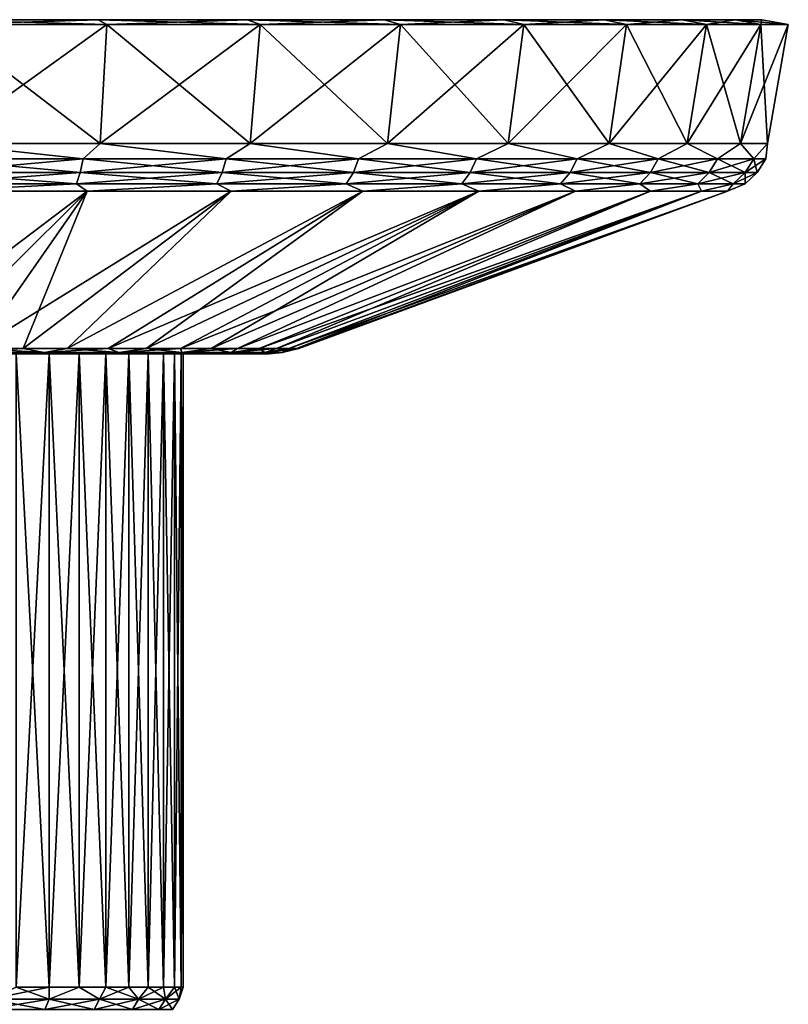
# Model space of a CAD drawing. Header units: metres. Extents: x -109 to 109, y -432 to 89.
# Tile 323 of 656: x -69 to -44, y 51 to 83. Entities that reach past the tile are written whole.
import ezdxf

# ---------------------------------------------------------------- set-up
doc = ezdxf.new("R2010")
doc.units = ezdxf.units.M
doc.layers.add('solid_506360_24502164', color=7, linetype='CONTINUOUS')

msp = doc.modelspace()

# ---------------------------------------------------------------- linework, layer by layer
at = {"layer": 'solid_506360_24502164'}
for points in [[(-71.290672, 82.599998, 20.782351), (-71.290672, 82.599998, 83.217651), (-66.223618, 82.599998, 81.934502)], [(-65.947327, 82.449997, 82.739082), (-66.223618, 82.599998, 81.934502), (-71.290672, 82.599998, 83.217651)], [(-71.150597, 82.449997, 84.056732), (-65.947327, 82.449997, 82.739082), (-71.290672, 82.599998, 83.217651)], [(-71.290672, 82.599998, 20.782351), (-66.223618, 82.599998, 81.934502), (-66.223618, 82.599998, 22.065498)], [(-71.150597, 82.449997, 19.943272), (-71.290672, 82.599998, 20.782351), (-66.223618, 82.599998, 22.065498)], [(-71.261337, 78.637161, 20.606394), (-71.150597, 82.449997, 19.943272), (-65.947327, 82.449997, 21.26092)], [(-66.165573, 78.637161, 21.896816), (-71.261337, 78.637161, 20.606394), (-65.947327, 82.449997, 21.26092)], [(-71.261337, 78.637161, 83.393608), (-66.165573, 78.637161, 82.10318), (-71.150597, 82.449997, 84.056732)], [(-65.947327, 82.449997, 21.26092), (-71.150597, 82.449997, 19.943272), (-66.223618, 82.599998, 22.065498)], [(-66.165573, 78.637161, 82.10318), (-65.947327, 82.449997, 82.739082), (-71.150597, 82.449997, 84.056732)], [(-66.223618, 82.599998, 22.065498), (-66.223618, 82.599998, 81.934502), (-61.436661, 82.599998, 79.834763)], [(-61.031715, 82.449997, 80.582901), (-61.436661, 82.599998, 79.834763), (-66.223618, 82.599998, 81.934502)], [(-65.947327, 82.449997, 82.739082), (-61.031715, 82.449997, 80.582901), (-66.223618, 82.599998, 81.934502)], [(-66.223618, 82.599998, 22.065498), (-61.436661, 82.599998, 79.834763), (-61.436661, 82.599998, 24.165236)], [(-65.947327, 82.449997, 21.26092), (-66.223618, 82.599998, 22.065498), (-61.436661, 82.599998, 24.165236)], [(-66.165573, 78.637161, 21.896816), (-65.947327, 82.449997, 21.26092), (-61.031715, 82.449997, 23.417099)], [(-61.351692, 78.637161, 24.008379), (-66.165573, 78.637161, 21.896816), (-61.031715, 82.449997, 23.417099)], [(-66.165573, 78.637161, 82.10318), (-61.351692, 78.637161, 79.991623), (-65.947327, 82.449997, 82.739082)], [(-61.031715, 82.449997, 23.417099), (-65.947327, 82.449997, 21.26092), (-61.436661, 82.599998, 24.165236)], [(-61.351692, 78.637161, 79.991623), (-61.031715, 82.449997, 80.582901), (-65.947327, 82.449997, 82.739082)], [(-61.436661, 82.599998, 24.165236), (-61.436661, 82.599998, 79.834763), (-57.0606, 82.599998, 76.975754)], [(-56.538071, 82.449997, 77.647057), (-57.0606, 82.599998, 76.975754), (-61.436661, 82.599998, 79.834763)], [(-61.031715, 82.449997, 80.582901), (-56.538071, 82.449997, 77.647057), (-61.436661, 82.599998, 79.834763)], [(-61.436661, 82.599998, 24.165236), (-57.0606, 82.599998, 76.975754), (-57.0606, 82.599998, 27.024244)], [(-61.031715, 82.449997, 23.417099), (-61.436661, 82.599998, 24.165236), (-57.0606, 82.599998, 27.024244)], [(-61.351692, 78.637161, 24.008379), (-61.031715, 82.449997, 23.417099), (-56.538071, 82.449997, 26.352947)], [(-56.951031, 78.637161, 26.883474), (-61.351692, 78.637161, 24.008379), (-56.538071, 82.449997, 26.352947)], [(-61.351692, 78.637161, 79.991623), (-56.951031, 78.637161, 77.116524), (-61.031715, 82.449997, 80.582901)], [(-56.538071, 82.449997, 26.352947), (-61.031715, 82.449997, 23.417099), (-57.0606, 82.599998, 27.024244)], [(-56.951031, 78.637161, 77.116524), (-56.538071, 82.449997, 77.647057), (-61.031715, 82.449997, 80.582901)], [(-57.0606, 82.599998, 27.024244), (-57.0606, 82.599998, 76.975754), (-53.214851, 82.599998, 73.435486)], [(-52.588978, 82.449997, 74.011658), (-53.214851, 82.599998, 73.435486), (-57.0606, 82.599998, 76.975754)], [(-56.538071, 82.449997, 77.647057), (-52.588978, 82.449997, 74.011658), (-57.0606, 82.599998, 76.975754)], [(-57.0606, 82.599998, 27.024244), (-53.214851, 82.599998, 73.435486), (-53.214851, 82.599998, 30.564514)], [(-56.538071, 82.449997, 26.352947), (-57.0606, 82.599998, 27.024244), (-53.214851, 82.599998, 30.564514)], [(-56.951031, 78.637161, 26.883474), (-56.538071, 82.449997, 26.352947), (-52.588978, 82.449997, 29.988342)], [(-53.083607, 78.637161, 30.443691), (-56.951031, 78.637161, 26.883474), (-52.588978, 82.449997, 29.988342)], [(-56.951031, 78.637161, 77.116524), (-53.083603, 78.637161, 73.556313), (-56.538071, 82.449997, 77.647057)], [(-52.588978, 82.449997, 29.988342), (-56.538071, 82.449997, 26.352947), (-53.214851, 82.599998, 30.564514)], [(-53.083603, 78.637161, 73.556313), (-52.588978, 82.449997, 74.011658), (-56.538071, 82.449997, 77.647057)], [(-53.214851, 82.599998, 30.564514), (-53.214851, 82.599998, 73.435486), (-50.004223, 82.599998, 69.310455)], [(-49.292072, 82.449997, 69.775787), (-50.004223, 82.599998, 69.310455), (-53.214851, 82.599998, 73.435486)], [(-52.588978, 82.449997, 74.011658), (-49.292072, 82.449997, 69.775787), (-53.214851, 82.599998, 73.435486)], [(-53.214851, 82.599998, 30.564514), (-50.004223, 82.599998, 69.310455), (-50.004223, 82.599998, 34.689541)], [(-52.588978, 82.449997, 29.988342), (-53.214851, 82.599998, 30.564514), (-50.004223, 82.599998, 34.689541)], [(-53.083607, 78.637161, 30.443691), (-52.588978, 82.449997, 29.988342), (-49.292072, 82.449997, 34.224213)], [(-49.854923, 78.637161, 34.5919), (-53.083607, 78.637161, 30.443691), (-49.292072, 82.449997, 34.224213)], [(-53.083603, 78.637161, 73.556313), (-49.854923, 78.637161, 69.408104), (-52.588978, 82.449997, 74.011658)], [(-49.292072, 82.449997, 34.224213), (-52.588978, 82.449997, 29.988342), (-50.004223, 82.599998, 34.689541)], [(-49.854923, 78.637161, 69.408104), (-49.292072, 82.449997, 69.775787), (-52.588978, 82.449997, 74.011658)], [(-50.004223, 82.599998, 34.689541), (-50.004223, 82.599998, 69.310455), (-47.516403, 82.599998, 64.713371)], [(-46.737392, 82.449997, 65.055153), (-47.516403, 82.599998, 64.713371), (-50.004223, 82.599998, 69.310455)], [(-49.292072, 82.449997, 69.775787), (-46.737392, 82.449997, 65.055153), (-50.004223, 82.599998, 69.310455)], [(-50.004223, 82.599998, 34.689541), (-47.516403, 82.599998, 64.713371), (-47.516403, 82.599998, 39.286633)], [(-49.292072, 82.449997, 34.224213), (-50.004223, 82.599998, 34.689541), (-47.516403, 82.599998, 39.286633)], [(-49.854923, 78.637161, 34.5919), (-49.292072, 82.449997, 34.224213), (-46.737392, 82.449997, 38.944843)], [(-47.353046, 78.637161, 39.214958), (-49.854923, 78.637161, 34.5919), (-46.737392, 82.449997, 38.944843)], [(-49.854923, 78.637161, 69.408104), (-47.353046, 78.637161, 64.785042), (-49.292072, 82.449997, 69.775787)], [(-46.737392, 82.449997, 38.944843), (-49.292072, 82.449997, 34.224213), (-47.516403, 82.599998, 39.286633)], [(-47.353046, 78.637161, 64.785042), (-46.737392, 82.449997, 65.055153), (-49.292072, 82.449997, 69.775787)], [(-47.516403, 82.599998, 39.286633), (-47.516403, 82.599998, 64.713371), (-45.819134, 82.599998, 59.769367)], [(-44.994488, 82.449997, 59.978268), (-45.819134, 82.599998, 59.769367), (-47.516403, 82.599998, 64.713371)], [(-46.737392, 82.449997, 65.055153), (-44.994488, 82.449997, 59.978268), (-47.516403, 82.599998, 64.713371)], [(-47.516403, 82.599998, 39.286633), (-45.819134, 82.599998, 59.769367), (-45.819134, 82.599998, 44.230633)], [(-46.737392, 82.449997, 38.944843), (-47.516403, 82.599998, 39.286633), (-45.819134, 82.599998, 44.230633)], [(-47.353046, 78.637161, 39.214958), (-46.737392, 82.449997, 38.944843), (-44.994488, 82.449997, 44.021732)], [(-45.646225, 78.637161, 44.186764), (-47.353046, 78.637161, 39.214958), (-44.994488, 82.449997, 44.021732)], [(-47.353046, 78.637161, 64.785042), (-45.646225, 78.637161, 59.813236), (-46.737392, 82.449997, 65.055153)], [(-44.994488, 82.449997, 44.021732), (-46.737392, 82.449997, 38.944843), (-45.819134, 82.599998, 44.230633)], [(-45.646225, 78.637161, 59.813236), (-44.994488, 82.449997, 59.978268), (-46.737392, 82.449997, 65.055153)], [(-45.819134, 82.599998, 44.230633), (-45.819134, 82.599998, 59.769367), (-44.958782, 82.599998, 54.613461)], [(-44.110996, 82.449997, 54.683746), (-44.958782, 82.599998, 54.613461), (-45.819134, 82.599998, 59.769367)], [(-44.994488, 82.449997, 59.978268), (-44.110996, 82.449997, 54.683746), (-45.819134, 82.599998, 59.769367)], [(-45.819134, 82.599998, 44.230633), (-44.958782, 82.599998, 54.613461), (-44.958782, 82.599998, 49.386539)], [(-44.994488, 82.449997, 44.021732), (-45.819134, 82.599998, 44.230633), (-44.958782, 82.599998, 49.386539)], [(-45.646225, 78.637161, 44.186764), (-44.994488, 82.449997, 44.021732), (-44.110996, 82.449997, 49.316254)], [(-44.781013, 78.637161, 49.371685), (-45.646225, 78.637161, 44.186764), (-44.110996, 82.449997, 49.316254)], [(-45.646225, 78.637161, 59.813236), (-44.781013, 78.637161, 54.628315), (-44.994488, 82.449997, 59.978268)], [(-44.110996, 82.449997, 49.316254), (-44.994488, 82.449997, 44.021732), (-44.958782, 82.599998, 49.386539)], [(-44.781013, 78.637161, 54.628315), (-44.110996, 82.449997, 54.683746), (-44.994488, 82.449997, 59.978268)], [(-44.110996, 82.449997, 49.316254), (-44.958782, 82.599998, 49.386539), (-44.958782, 82.599998, 54.613461)], [(-44.110996, 82.449997, 54.683746), (-44.110996, 82.449997, 49.316254), (-44.958782, 82.599998, 54.613461)], [(-44.781013, 78.637161, 49.371685), (-44.110996, 82.449997, 49.316254), (-44.110996, 82.449997, 54.683746)], [(-44.781013, 78.637161, 54.628315), (-44.781013, 78.637161, 49.371685), (-44.110996, 82.449997, 54.683746)], [(-71.54554, 78.140167, 20.718788), (-71.261337, 78.637161, 20.606394), (-66.713081, 78.140167, 21.87896)], [(-66.713081, 78.140167, 82.12104), (-71.261337, 78.637161, 83.393608), (-71.54554, 78.140167, 83.281212)], [(-66.713081, 78.140167, 21.87896), (-71.261337, 78.637161, 20.606394), (-66.165573, 78.637161, 21.896816)], [(-66.713081, 78.140167, 82.12104), (-66.165573, 78.637161, 82.10318), (-71.261337, 78.637161, 83.393608)], [(-66.713081, 78.140167, 21.87896), (-66.165573, 78.637161, 21.896816), (-62.121605, 78.140167, 23.780811)], [(-62.121605, 78.140167, 80.219185), (-66.165573, 78.637161, 82.10318), (-66.713081, 78.140167, 82.12104)], [(-62.121605, 78.140167, 23.780811), (-66.165573, 78.637161, 21.896816), (-61.351692, 78.637161, 24.008379)], [(-62.121605, 78.140167, 80.219185), (-61.351692, 78.637161, 79.991623), (-66.165573, 78.637161, 82.10318)], [(-62.121605, 78.140167, 23.780811), (-61.351692, 78.637161, 24.008379), (-57.884174, 78.140167, 26.377514)], [(-57.884174, 78.140167, 77.62249), (-61.351692, 78.637161, 79.991623), (-62.121605, 78.140167, 80.219185)], [(-57.884174, 78.140167, 26.377514), (-61.351692, 78.637161, 24.008379), (-56.951031, 78.637161, 26.883474)], [(-57.884174, 78.140167, 77.62249), (-56.951031, 78.637161, 77.116524), (-61.351692, 78.637161, 79.991623)], [(-57.884174, 78.140167, 26.377514), (-56.951031, 78.637161, 26.883474), (-54.105125, 78.140167, 29.605125)], [(-54.105125, 78.140167, 74.394875), (-56.951031, 78.637161, 77.116524), (-57.884174, 78.140167, 77.62249)], [(-54.105125, 78.140167, 29.605125), (-56.951031, 78.637161, 26.883474), (-53.083607, 78.637161, 30.443691)], [(-54.105125, 78.140167, 74.394875), (-53.083603, 78.637161, 73.556313), (-56.951031, 78.637161, 77.116524)], [(-54.105125, 78.140167, 29.605125), (-53.083607, 78.637161, 30.443691), (-50.877514, 78.140167, 33.384174)], [(-50.877514, 78.140167, 70.615829), (-53.083603, 78.637161, 73.556313), (-54.105125, 78.140167, 74.394875)], [(-50.877514, 78.140167, 33.384174), (-53.083607, 78.637161, 30.443691), (-49.854923, 78.637161, 34.5919)], [(-50.877514, 78.140167, 70.615829), (-49.854923, 78.637161, 69.408104), (-53.083603, 78.637161, 73.556313)], [(-50.877514, 78.140167, 33.384174), (-49.854923, 78.637161, 34.5919), (-48.280811, 78.140167, 37.621605)], [(-48.280811, 78.140167, 66.378395), (-49.854923, 78.637161, 69.408104), (-50.877514, 78.140167, 70.615829)], [(-48.280811, 78.140167, 37.621605), (-49.854923, 78.637161, 34.5919), (-47.353046, 78.637161, 39.214958)], [(-48.280811, 78.140167, 66.378395), (-47.353046, 78.637161, 64.785042), (-49.854923, 78.637161, 69.408104)], [(-48.280811, 78.140167, 37.621605), (-47.353046, 78.637161, 39.214958), (-46.37896, 78.140167, 42.213081)], [(-46.37896, 78.140167, 61.786919), (-47.353046, 78.637161, 64.785042), (-48.280811, 78.140167, 66.378395)], [(-46.37896, 78.140167, 42.213081), (-47.353046, 78.637161, 39.214958), (-45.646225, 78.637161, 44.186764)], [(-46.37896, 78.140167, 61.786919), (-45.646225, 78.637161, 59.813236), (-47.353046, 78.637161, 64.785042)], [(-46.37896, 78.140167, 42.213081), (-45.646225, 78.637161, 44.186764), (-45.218788, 78.140167, 47.045544)], [(-45.218788, 78.140167, 56.954456), (-45.646225, 78.637161, 59.813236), (-46.37896, 78.140167, 61.786919)], [(-45.218788, 78.140167, 47.045544), (-45.646225, 78.637161, 44.186764), (-44.781013, 78.637161, 49.371685)], [(-45.218788, 78.140167, 56.954456), (-44.781013, 78.637161, 54.628315), (-45.646225, 78.637161, 59.813236)], [(-45.218788, 78.140167, 47.045544), (-44.781013, 78.637161, 49.371685), (-44.828865, 78.140167, 52)], [(-44.828865, 78.140167, 52), (-44.781013, 78.637161, 54.628315), (-45.218788, 78.140167, 56.954456)], [(-44.828865, 78.140167, 52), (-44.781013, 78.637161, 49.371685), (-44.781013, 78.637161, 54.628315)], [(-71.54554, 78.140167, 83.281212), (-71.589447, 77.69928, 83.004036), (-66.799805, 77.69928, 81.854141)], [(-66.713081, 78.140167, 21.87896), (-66.799805, 77.69928, 22.145857), (-71.589447, 77.69928, 20.995966)], [(-71.54554, 78.140167, 20.718788), (-66.713081, 78.140167, 21.87896), (-71.589447, 77.69928, 20.995966)], [(-66.713081, 78.140167, 82.12104), (-71.54554, 78.140167, 83.281212), (-66.799805, 77.69928, 81.854141)], [(-66.713081, 78.140167, 82.12104), (-66.799805, 77.69928, 81.854141), (-62.249008, 77.69928, 79.969147)], [(-62.121605, 78.140167, 23.780811), (-62.249008, 77.69928, 24.030857), (-66.799805, 77.69928, 22.145857)], [(-66.713081, 78.140167, 21.87896), (-62.121605, 78.140167, 23.780811), (-66.799805, 77.69928, 22.145857)], [(-62.121605, 78.140167, 80.219185), (-66.713081, 78.140167, 82.12104), (-62.249008, 77.69928, 79.969147)], [(-62.121605, 78.140167, 80.219185), (-62.249008, 77.69928, 79.969147), (-58.049126, 77.69928, 77.395447)], [(-57.884174, 78.140167, 26.377514), (-58.049126, 77.69928, 26.604549), (-62.249008, 77.69928, 24.030857)], [(-62.121605, 78.140167, 23.780811), (-57.884174, 78.140167, 26.377514), (-62.249008, 77.69928, 24.030857)], [(-57.884174, 78.140167, 77.62249), (-62.121605, 78.140167, 80.219185), (-58.049126, 77.69928, 77.395447)], [(-57.884174, 78.140167, 77.62249), (-58.049126, 77.69928, 77.395447), (-54.303562, 77.69928, 74.196434)], [(-54.105125, 78.140167, 29.605125), (-54.303562, 77.69928, 29.803562), (-58.049126, 77.69928, 26.604549)], [(-57.884174, 78.140167, 26.377514), (-54.105125, 78.140167, 29.605125), (-58.049126, 77.69928, 26.604549)], [(-54.105125, 78.140167, 74.394875), (-57.884174, 78.140167, 77.62249), (-54.303562, 77.69928, 74.196434)], [(-54.105125, 78.140167, 74.394875), (-54.303562, 77.69928, 74.196434), (-51.104549, 77.69928, 70.450874)], [(-50.877514, 78.140167, 33.384174), (-51.104549, 77.69928, 33.549126), (-54.303562, 77.69928, 29.803562)], [(-54.105125, 78.140167, 29.605125), (-50.877514, 78.140167, 33.384174), (-54.303562, 77.69928, 29.803562)], [(-50.877514, 78.140167, 70.615829), (-54.105125, 78.140167, 74.394875), (-51.104549, 77.69928, 70.450874)], [(-50.877514, 78.140167, 70.615829), (-51.104549, 77.69928, 70.450874), (-48.530857, 77.69928, 66.250992)], [(-48.280811, 78.140167, 37.621605), (-48.530857, 77.69928, 37.749008), (-51.104549, 77.69928, 33.549126)], [(-50.877514, 78.140167, 33.384174), (-48.280811, 78.140167, 37.621605), (-51.104549, 77.69928, 33.549126)], [(-48.280811, 78.140167, 66.378395), (-50.877514, 78.140167, 70.615829), (-48.530857, 77.69928, 66.250992)], [(-48.280811, 78.140167, 66.378395), (-48.530857, 77.69928, 66.250992), (-46.645859, 77.69928, 61.700199)], [(-46.37896, 78.140167, 42.213081), (-46.645859, 77.69928, 42.299801), (-48.530857, 77.69928, 37.749008)], [(-48.280811, 78.140167, 37.621605), (-46.37896, 78.140167, 42.213081), (-48.530857, 77.69928, 37.749008)], [(-46.37896, 78.140167, 61.786919), (-48.280811, 78.140167, 66.378395), (-46.645859, 77.69928, 61.700199)], [(-46.37896, 78.140167, 61.786919), (-46.645859, 77.69928, 61.700199), (-45.495968, 77.69928, 56.910557)], [(-45.218788, 78.140167, 47.045544), (-45.495968, 77.69928, 47.089443), (-46.645859, 77.69928, 42.299801)], [(-46.37896, 78.140167, 42.213081), (-45.218788, 78.140167, 47.045544), (-46.645859, 77.69928, 42.299801)], [(-45.218788, 78.140167, 56.954456), (-46.37896, 78.140167, 61.786919), (-45.495968, 77.69928, 56.910557)], [(-45.218788, 78.140167, 56.954456), (-45.495968, 77.69928, 56.910557), (-45.109497, 77.69928, 52)], [(-44.828865, 78.140167, 52), (-45.109497, 77.69928, 52), (-45.495968, 77.69928, 47.089443)], [(-45.218788, 78.140167, 47.045544), (-44.828865, 78.140167, 52), (-45.495968, 77.69928, 47.089443)], [(-44.828865, 78.140167, 52), (-45.218788, 78.140167, 56.954456), (-45.109497, 77.69928, 52)], [(-71.589447, 77.69928, 83.004036), (-71.649712, 77.346153, 82.623505), (-66.918854, 77.346153, 81.487724)], [(-66.799805, 77.69928, 22.145857), (-66.918854, 77.346153, 22.512274), (-71.649712, 77.346153, 21.376495)], [(-71.589447, 77.69928, 20.995966), (-66.799805, 77.69928, 22.145857), (-71.649712, 77.346153, 21.376495)], [(-66.799805, 77.69928, 81.854141), (-71.589447, 77.69928, 83.004036), (-66.918854, 77.346153, 81.487724)], [(-66.799805, 77.69928, 81.854141), (-66.918854, 77.346153, 81.487724), (-62.42392, 77.346153, 79.625862)], [(-62.249008, 77.69928, 24.030857), (-62.42392, 77.346153, 24.374138), (-66.918854, 77.346153, 22.512274)], [(-66.799805, 77.69928, 22.145857), (-62.249008, 77.69928, 24.030857), (-66.918854, 77.346153, 22.512274)], [(-62.249008, 77.69928, 79.969147), (-66.799805, 77.69928, 81.854141), (-62.42392, 77.346153, 79.625862)], [(-62.249008, 77.69928, 79.969147), (-62.42392, 77.346153, 79.625862), (-58.275581, 77.346153, 77.083755)], [(-58.049126, 77.69928, 26.604549), (-58.275581, 77.346153, 26.916243), (-62.42392, 77.346153, 24.374138)], [(-62.249008, 77.69928, 24.030857), (-58.049126, 77.69928, 26.604549), (-62.42392, 77.346153, 24.374138)], [(-58.049126, 77.69928, 77.395447), (-62.249008, 77.69928, 79.969147), (-58.275581, 77.346153, 77.083755)], [(-58.049126, 77.69928, 77.395447), (-58.275581, 77.346153, 77.083755), (-54.575993, 77.346153, 73.924011)], [(-54.303562, 77.69928, 29.803562), (-54.575993, 77.346153, 30.075991), (-58.275581, 77.346153, 26.916243)], [(-58.049126, 77.69928, 26.604549), (-54.303562, 77.69928, 29.803562), (-58.275581, 77.346153, 26.916243)], [(-54.303562, 77.69928, 74.196434), (-58.049126, 77.69928, 77.395447), (-54.575993, 77.346153, 73.924011)], [(-54.303562, 77.69928, 74.196434), (-54.575993, 77.346153, 73.924011), (-51.416241, 77.346153, 70.224419)], [(-51.104549, 77.69928, 33.549126), (-51.416241, 77.346153, 33.775581), (-54.575993, 77.346153, 30.075991)], [(-54.303562, 77.69928, 29.803562), (-51.104549, 77.69928, 33.549126), (-54.575993, 77.346153, 30.075991)], [(-51.104549, 77.69928, 70.450874), (-54.303562, 77.69928, 74.196434), (-51.416241, 77.346153, 70.224419)], [(-51.104549, 77.69928, 70.450874), (-51.416241, 77.346153, 70.224419), (-48.874138, 77.346153, 66.07608)], [(-48.530857, 77.69928, 37.749008), (-48.874138, 77.346153, 37.92392), (-51.416241, 77.346153, 33.775581)], [(-51.104549, 77.69928, 33.549126), (-48.530857, 77.69928, 37.749008), (-51.416241, 77.346153, 33.775581)], [(-48.530857, 77.69928, 66.250992), (-51.104549, 77.69928, 70.450874), (-48.874138, 77.346153, 66.07608)], [(-48.530857, 77.69928, 66.250992), (-48.874138, 77.346153, 66.07608), (-47.012272, 77.346153, 61.581142)], [(-46.645859, 77.69928, 42.299801), (-47.012272, 77.346153, 42.418858), (-48.874138, 77.346153, 37.92392)], [(-48.530857, 77.69928, 37.749008), (-46.645859, 77.69928, 42.299801), (-48.874138, 77.346153, 37.92392)], [(-46.645859, 77.69928, 61.700199), (-48.530857, 77.69928, 66.250992), (-47.012272, 77.346153, 61.581142)], [(-46.645859, 77.69928, 61.700199), (-47.012272, 77.346153, 61.581142), (-45.876495, 77.346153, 56.850288)], [(-45.495968, 77.69928, 47.089443), (-45.876495, 77.346153, 47.149712), (-47.012272, 77.346153, 42.418858)], [(-46.645859, 77.69928, 42.299801), (-45.495968, 77.69928, 47.089443), (-47.012272, 77.346153, 42.418858)], [(-45.495968, 77.69928, 56.910557), (-46.645859, 77.69928, 61.700199), (-45.876495, 77.346153, 56.850288)], [(-45.495968, 77.69928, 56.910557), (-45.876495, 77.346153, 56.850288), (-45.49477, 77.346153, 52)], [(-45.109497, 77.69928, 52), (-45.49477, 77.346153, 52), (-45.876495, 77.346153, 47.149712)], [(-45.495968, 77.69928, 47.089443), (-45.109497, 77.69928, 52), (-45.876495, 77.346153, 47.149712)], [(-45.109497, 77.69928, 52), (-45.495968, 77.69928, 56.910557), (-45.49477, 77.346153, 52)], [(-66.918854, 77.346153, 81.487724), (-71.649712, 77.346153, 82.623505), (-71.473007, 77.105072, 82.125572)], [(-71.649712, 77.346153, 21.376495), (-66.918854, 77.346153, 22.512274), (-71.47303, 77.105072, 21.87442)], [(-66.918854, 77.346153, 22.512274), (-66.583046, 77.105072, 23.112719), (-71.47303, 77.105072, 21.87442)], [(-66.918854, 77.346153, 81.487724), (-71.473007, 77.105072, 82.125572), (-66.583031, 77.105072, 80.887276)], [(-62.42392, 77.346153, 79.625862), (-66.918854, 77.346153, 81.487724), (-66.583031, 77.105072, 80.887276)], [(-66.918854, 77.346153, 22.512274), (-62.42392, 77.346153, 24.374138), (-66.583046, 77.105072, 23.112719)], [(-62.42392, 77.346153, 24.374138), (-61.963608, 77.105072, 25.138983), (-66.583046, 77.105072, 23.112719)], [(-62.42392, 77.346153, 79.625862), (-66.583031, 77.105072, 80.887276), (-61.963593, 77.105072, 78.861008)], [(-58.275581, 77.346153, 77.083755), (-62.42392, 77.346153, 79.625862), (-61.963593, 77.105072, 78.861008)], [(-62.42392, 77.346153, 24.374138), (-58.275581, 77.346153, 26.916243), (-61.963608, 77.105072, 25.138983)], [(-58.275581, 77.346153, 26.916243), (-57.740685, 77.105072, 27.897945), (-61.963608, 77.105072, 25.138983)], [(-58.275581, 77.346153, 77.083755), (-61.963593, 77.105072, 78.861008), (-57.740669, 77.105072, 76.102043)], [(-54.575993, 77.346153, 73.924011), (-58.275581, 77.346153, 77.083755), (-57.740669, 77.105072, 76.102043)], [(-58.275581, 77.346153, 26.916243), (-54.575993, 77.346153, 30.075991), (-57.740685, 77.105072, 27.897945)], [(-54.575993, 77.346153, 30.075991), (-54.029461, 77.105072, 31.314358), (-57.740685, 77.105072, 27.897945)], [(-54.575993, 77.346153, 73.924011), (-57.740669, 77.105072, 76.102043), (-54.029449, 77.105072, 72.685631)], [(-51.416241, 77.346153, 70.224419), (-54.575993, 77.346153, 73.924011), (-54.029449, 77.105072, 72.685631)], [(-54.575993, 77.346153, 30.075991), (-51.416241, 77.346153, 33.775581), (-54.029461, 77.105072, 31.314358)], [(-51.416241, 77.346153, 33.775581), (-50.931183, 77.105072, 35.295013), (-54.029461, 77.105072, 31.314358)], [(-51.416241, 77.346153, 70.224419), (-54.029449, 77.105072, 72.685631), (-50.931171, 77.105072, 68.704971)], [(-48.874138, 77.346153, 66.07608), (-51.416241, 77.346153, 70.224419), (-50.931171, 77.105072, 68.704971)], [(-51.416241, 77.346153, 33.775581), (-48.874138, 77.346153, 37.92392), (-50.931183, 77.105072, 35.295013)], [(-48.874138, 77.346153, 37.92392), (-48.530354, 77.105072, 39.731346), (-50.931183, 77.105072, 35.295013)], [(-48.874138, 77.346153, 66.07608), (-50.931171, 77.105072, 68.704971), (-48.530346, 77.105072, 64.268639)], [(-47.012272, 77.346153, 61.581142), (-48.874138, 77.346153, 66.07608), (-48.530346, 77.105072, 64.268639)], [(-48.874138, 77.346153, 37.92392), (-47.012272, 77.346153, 42.418858), (-48.530354, 77.105072, 39.731346)], [(-47.012272, 77.346153, 42.418858), (-46.892467, 77.105072, 44.502338), (-48.530354, 77.105072, 39.731346)], [(-47.012272, 77.346153, 61.581142), (-48.530346, 77.105072, 64.268639), (-46.892464, 77.105072, 59.497646)], [(-45.876495, 77.346153, 56.850288), (-47.012272, 77.346153, 61.581142), (-46.892464, 77.105072, 59.497646)], [(-47.012272, 77.346153, 42.418858), (-45.876495, 77.346153, 47.149712), (-46.892467, 77.105072, 44.502338)], [(-45.876495, 77.346153, 47.149712), (-46.062199, 77.105072, 49.477837), (-46.892467, 77.105072, 44.502338)], [(-45.876495, 77.346153, 56.850288), (-46.892464, 77.105072, 59.497646), (-46.062199, 77.105072, 54.522148)], [(-45.49477, 77.346153, 52), (-46.062199, 77.105072, 54.522148), (-46.062199, 77.105072, 49.477837)], [(-45.49477, 77.346153, 52), (-45.876495, 77.346153, 56.850288), (-46.062199, 77.105072, 54.522148)], [(-45.876495, 77.346153, 47.149712), (-45.49477, 77.346153, 52), (-46.062199, 77.105072, 49.477837)], [(-66.583046, 77.105072, 23.112719), (-71.650726, 72.068863, 36.014072), (-73.240997, 72.068863, 35.61573)], [(-71.47303, 77.105072, 21.87442), (-66.583046, 77.105072, 23.112719), (-73.240997, 72.068863, 35.61573)], [(-66.583046, 77.105072, 23.112719), (-70.107162, 72.068863, 36.566368), (-71.650726, 72.068863, 36.014072)], [(-66.583031, 77.105072, 80.887276), (-71.650719, 72.068863, 67.985924), (-70.107155, 72.068863, 67.433632)], [(-66.583031, 77.105072, 80.887276), (-71.473007, 77.105072, 82.125572), (-71.650719, 72.068863, 67.985924)], [(-61.963608, 77.105072, 25.138983), (-68.625175, 72.068863, 37.2673), (-70.107162, 72.068863, 36.566368)], [(-66.583046, 77.105072, 23.112719), (-61.963608, 77.105072, 25.138983), (-70.107162, 72.068863, 36.566368)], [(-66.583031, 77.105072, 80.887276), (-70.107155, 72.068863, 67.433632), (-68.625168, 72.068863, 66.732697)], [(-61.963608, 77.105072, 25.138983), (-67.21904, 72.068863, 38.110107), (-68.625175, 72.068863, 37.2673)], [(-61.963593, 77.105072, 78.861008), (-68.625168, 72.068863, 66.732697), (-67.219032, 72.068863, 65.889885)], [(-61.963593, 77.105072, 78.861008), (-66.583031, 77.105072, 80.887276), (-68.625168, 72.068863, 66.732697)], [(-57.740685, 77.105072, 27.897945), (-65.90229, 72.068863, 39.086681), (-67.21904, 72.068863, 38.110107)], [(-61.963608, 77.105072, 25.138983), (-57.740685, 77.105072, 27.897945), (-67.21904, 72.068863, 38.110107)], [(-57.740669, 77.105072, 76.102043), (-67.219032, 72.068863, 65.889885), (-65.902275, 72.068863, 64.913315)], [(-57.740669, 77.105072, 76.102043), (-61.963593, 77.105072, 78.861008), (-67.219032, 72.068863, 65.889885)], [(-54.029461, 77.105072, 31.314358), (-64.687592, 72.068863, 40.187614), (-65.90229, 72.068863, 39.086681)], [(-57.740685, 77.105072, 27.897945), (-54.029461, 77.105072, 31.314358), (-65.90229, 72.068863, 39.086681)], [(-57.740669, 77.105072, 76.102043), (-65.902275, 72.068863, 64.913315), (-64.687592, 72.068863, 63.812378)], [(-54.029461, 77.105072, 31.314358), (-63.586662, 72.068863, 41.402309), (-64.687592, 72.068863, 40.187614)], [(-54.029449, 77.105072, 72.685631), (-64.687592, 72.068863, 63.812378), (-63.586655, 72.068863, 62.597683)], [(-54.029449, 77.105072, 72.685631), (-57.740669, 77.105072, 76.102043), (-64.687592, 72.068863, 63.812378)], [(-50.931183, 77.105072, 35.295013), (-62.610088, 72.068863, 42.719067), (-63.586662, 72.068863, 41.402309)], [(-54.029461, 77.105072, 31.314358), (-50.931183, 77.105072, 35.295013), (-63.586662, 72.068863, 41.402309)], [(-54.029449, 77.105072, 72.685631), (-63.586655, 72.068863, 62.597683), (-62.610085, 72.068863, 61.280926)], [(-50.931183, 77.105072, 35.295013), (-61.767281, 72.068863, 44.125206), (-62.610088, 72.068863, 42.719067)], [(-50.931171, 77.105072, 68.704971), (-62.610085, 72.068863, 61.280926), (-61.767277, 72.068863, 59.874786)], [(-50.931171, 77.105072, 68.704971), (-54.029449, 77.105072, 72.685631), (-62.610085, 72.068863, 61.280926)], [(-48.530354, 77.105072, 39.731346), (-61.06636, 72.068863, 45.607182), (-61.767281, 72.068863, 44.125206)], [(-50.931183, 77.105072, 35.295013), (-48.530354, 77.105072, 39.731346), (-61.767281, 72.068863, 44.125206)], [(-48.530346, 77.105072, 64.268639), (-61.767277, 72.068863, 59.874786), (-61.066357, 72.068863, 58.392807)], [(-48.530346, 77.105072, 64.268639), (-50.931171, 77.105072, 68.704971), (-61.767277, 72.068863, 59.874786)], [(-46.892467, 77.105072, 44.502338), (-60.514072, 72.068863, 47.150726), (-61.06636, 72.068863, 45.607182)], [(-48.530354, 77.105072, 39.731346), (-46.892467, 77.105072, 44.502338), (-61.06636, 72.068863, 45.607182)], [(-48.530346, 77.105072, 64.268639), (-61.066357, 72.068863, 58.392807), (-60.514069, 72.068863, 56.849266)], [(-46.892467, 77.105072, 44.502338), (-60.115738, 72.068863, 48.740967), (-60.514072, 72.068863, 47.150726)], [(-46.892464, 77.105072, 59.497646), (-60.514069, 72.068863, 56.849266), (-60.115738, 72.068863, 55.259022)], [(-46.892464, 77.105072, 59.497646), (-48.530346, 77.105072, 64.268639), (-60.514069, 72.068863, 56.849266)], [(-46.062199, 77.105072, 49.477837), (-59.875191, 72.068863, 50.362598), (-60.115738, 72.068863, 48.740967)], [(-46.892467, 77.105072, 44.502338), (-46.062199, 77.105072, 49.477837), (-60.115738, 72.068863, 48.740967)], [(-46.892464, 77.105072, 59.497646), (-60.115738, 72.068863, 55.259022), (-59.875191, 72.068863, 53.637394)], [(-46.062199, 77.105072, 49.477837), (-59.79475, 72.068863, 51.999996), (-59.875191, 72.068863, 50.362598)], [(-46.062199, 77.105072, 54.522148), (-59.875191, 72.068863, 53.637394), (-59.79475, 72.068863, 51.999996)], [(-46.062199, 77.105072, 54.522148), (-46.892464, 77.105072, 59.497646), (-59.875191, 72.068863, 53.637394)], [(-46.062199, 77.105072, 49.477837), (-46.062199, 77.105072, 54.522148), (-59.79475, 72.068863, 51.999996)], [(-70.635674, 71.942535, 36.862427), (-70.107162, 72.068863, 36.566368), (-68.625175, 72.068863, 37.2673)], [(-70.635674, 71.942535, 36.862427), (-68.625175, 72.068863, 37.2673), (-67.954002, 71.942535, 38.197739)], [(-67.954002, 71.942535, 65.802261), (-70.107155, 72.068863, 67.433632), (-70.635674, 71.942535, 67.137573)], [(-67.954002, 71.942535, 65.802261), (-70.635674, 71.942535, 67.137573), (-70.477654, 71.900002, 66.550537)], [(-70.635674, 71.942535, 36.862427), (-67.954002, 71.942535, 38.197739), (-70.477737, 71.900002, 37.449432)], [(-67.954002, 71.942535, 38.197739), (-67.754364, 71.900002, 38.904179), (-70.477737, 71.900002, 37.449432)], [(-67.954002, 71.942535, 65.802261), (-70.477654, 71.900002, 66.550537), (-67.75428, 71.900002, 65.095764)], [(-67.954002, 71.942535, 65.802261), (-68.625168, 72.068863, 66.732697), (-70.107155, 72.068863, 67.433632)], [(-67.954002, 71.942535, 38.197739), (-68.625175, 72.068863, 37.2673), (-67.21904, 72.068863, 38.110107)], [(-67.954002, 71.942535, 65.802261), (-67.219032, 72.068863, 65.889885), (-68.625168, 72.068863, 66.732697)], [(-67.954002, 71.942535, 38.197739), (-67.21904, 72.068863, 38.110107), (-65.90229, 72.068863, 39.086681)], [(-67.954002, 71.942535, 38.197739), (-65.90229, 72.068863, 39.086681), (-65.563354, 71.942535, 40.003071)], [(-65.563354, 71.942535, 63.996929), (-67.219032, 72.068863, 65.889885), (-67.954002, 71.942535, 65.802261)], [(-65.563354, 71.942535, 63.996929), (-67.954002, 71.942535, 65.802261), (-67.75428, 71.900002, 65.095764)], [(-67.954002, 71.942535, 38.197739), (-65.563354, 71.942535, 40.003071), (-67.754364, 71.900002, 38.904179)], [(-65.563354, 71.942535, 40.003071), (-65.367027, 71.900002, 40.862518), (-67.754364, 71.900002, 38.904179)], [(-65.563354, 71.942535, 63.996929), (-67.75428, 71.900002, 65.095764), (-65.366959, 71.900002, 63.137409)], [(-65.563354, 71.942535, 63.996929), (-65.902275, 72.068863, 64.913315), (-67.219032, 72.068863, 65.889885)], [(-65.563354, 71.942535, 40.003071), (-65.90229, 72.068863, 39.086681), (-64.687592, 72.068863, 40.187614)], [(-65.563354, 71.942535, 63.996929), (-64.687592, 72.068863, 63.812378), (-65.902275, 72.068863, 64.913315)], [(-65.563354, 71.942535, 40.003071), (-64.687592, 72.068863, 40.187614), (-63.586662, 72.068863, 41.402309)], [(-65.563354, 71.942535, 40.003071), (-63.586662, 72.068863, 41.402309), (-63.545143, 71.942535, 42.216946)], [(-63.545143, 71.942535, 61.783054), (-64.687592, 72.068863, 63.812378), (-65.563354, 71.942535, 63.996929)], [(-63.545143, 71.942535, 61.783054), (-65.563354, 71.942535, 63.996929), (-65.366959, 71.900002, 63.137409)], [(-65.563354, 71.942535, 40.003071), (-63.545143, 71.942535, 42.216946), (-65.367027, 71.900002, 40.862518)], [(-63.545143, 71.942535, 42.216946), (-63.407677, 71.900002, 43.249138), (-65.367027, 71.900002, 40.862518)], [(-63.545143, 71.942535, 61.783054), (-65.366959, 71.900002, 63.137409), (-63.407623, 71.900002, 60.750782)], [(-63.545143, 71.942535, 61.783054), (-63.586655, 72.068863, 62.597683), (-64.687592, 72.068863, 63.812378)], [(-63.545143, 71.942535, 42.216946), (-63.586662, 72.068863, 41.402309), (-62.610088, 72.068863, 42.719067)], [(-63.545143, 71.942535, 61.783054), (-62.610085, 72.068863, 61.280926), (-63.586655, 72.068863, 62.597683)], [(-63.545143, 71.942535, 42.216946), (-62.610088, 72.068863, 42.719067), (-61.767281, 72.068863, 44.125206)], [(-63.545143, 71.942535, 42.216946), (-61.767281, 72.068863, 44.125206), (-61.96809, 71.942535, 44.763969)], [(-61.96809, 71.942535, 59.236031), (-62.610085, 72.068863, 61.280926), (-63.545143, 71.942535, 61.783054)], [(-61.96809, 71.942535, 59.236031), (-63.545143, 71.942535, 61.783054), (-63.407623, 71.900002, 60.750782)], [(-63.545143, 71.942535, 42.216946), (-61.96809, 71.942535, 44.763969), (-63.407677, 71.900002, 43.249138)], [(-61.96809, 71.942535, 44.763969), (-61.951744, 71.900002, 45.972168), (-63.407677, 71.900002, 43.249138)], [(-61.96809, 71.942535, 59.236031), (-63.407623, 71.900002, 60.750782), (-61.951706, 71.900002, 58.02774)], [(-61.96809, 71.942535, 59.236031), (-61.767277, 72.068863, 59.874786), (-62.610085, 72.068863, 61.280926)], [(-61.96809, 71.942535, 44.763969), (-61.767281, 72.068863, 44.125206), (-61.06636, 72.068863, 45.607182)], [(-61.96809, 71.942535, 44.763969), (-61.06636, 72.068863, 45.607182), (-60.514072, 72.068863, 47.150726)], [(-61.96809, 71.942535, 44.763969), (-60.514072, 72.068863, 47.150726), (-60.885906, 71.942535, 47.557407)], [(-61.96809, 71.942535, 59.236031), (-61.066357, 72.068863, 58.392807), (-61.767277, 72.068863, 59.874786)], [(-60.885906, 71.942535, 56.442593), (-61.066357, 72.068863, 58.392807), (-61.96809, 71.942535, 59.236031)], [(-60.885906, 71.942535, 56.442593), (-61.96809, 71.942535, 59.236031), (-61.951706, 71.900002, 58.02774)], [(-61.96809, 71.942535, 44.763969), (-60.885906, 71.942535, 47.557407), (-61.951744, 71.900002, 45.972168)], [(-60.885906, 71.942535, 47.557407), (-61.055161, 71.900002, 48.926983), (-61.951744, 71.900002, 45.972168)], [(-60.885906, 71.942535, 56.442593), (-61.951706, 71.900002, 58.02774), (-61.055141, 71.900002, 55.072922)], [(-60.885906, 71.942535, 56.442593), (-60.514069, 72.068863, 56.849266), (-61.066357, 72.068863, 58.392807)], [(-60.335442, 71.942535, 50.502132), (-60.752415, 71.900002, 51.99995), (-61.055161, 71.900002, 48.926983)], [(-60.885906, 71.942535, 47.557407), (-60.335442, 71.942535, 50.502132), (-61.055161, 71.900002, 48.926983)], [(-60.335442, 71.942535, 53.497868), (-61.055141, 71.900002, 55.072922), (-60.752415, 71.900002, 51.99995)], [(-60.335442, 71.942535, 53.497868), (-60.885906, 71.942535, 56.442593), (-61.055141, 71.900002, 55.072922)], [(-60.885906, 71.942535, 47.557407), (-60.514072, 72.068863, 47.150726), (-60.115738, 72.068863, 48.740967)], [(-60.885906, 71.942535, 47.557407), (-60.115738, 72.068863, 48.740967), (-59.875191, 72.068863, 50.362598)], [(-60.885906, 71.942535, 47.557407), (-59.875191, 72.068863, 50.362598), (-60.335442, 71.942535, 50.502132)], [(-60.885906, 71.942535, 56.442593), (-60.115738, 72.068863, 55.259022), (-60.514069, 72.068863, 56.849266)], [(-60.335442, 71.942535, 53.497868), (-60.115738, 72.068863, 55.259022), (-60.885906, 71.942535, 56.442593)], [(-60.335442, 71.942535, 50.502132), (-60.335442, 71.942535, 53.497868), (-60.752415, 71.900002, 51.99995)], [(-60.335442, 71.942535, 50.502132), (-59.875191, 72.068863, 50.362598), (-59.79475, 72.068863, 51.999996)], [(-60.335442, 71.942535, 53.497868), (-59.79475, 72.068863, 51.999996), (-59.875191, 72.068863, 53.637394)], [(-60.335442, 71.942535, 50.502132), (-59.79475, 72.068863, 51.999996), (-60.335442, 71.942535, 53.497868)], [(-60.335442, 71.942535, 53.497868), (-59.875191, 72.068863, 53.637394), (-60.115738, 72.068863, 55.259022)], [(-70.477737, 71.900002, 37.449432), (-67.754364, 71.900002, 38.904179), (-69.999947, 71.900002, 40.741703)], [(-70.477654, 71.900002, 66.550537), (-68.858818, 71.900002, 62.517235), (-67.801285, 71.900002, 61.66087)], [(-67.75428, 71.900002, 65.095764), (-70.477654, 71.900002, 66.550537), (-67.801285, 71.900002, 61.66087)], [(-67.754364, 71.900002, 38.904179), (-68.858818, 71.900002, 41.482765), (-69.999947, 71.900002, 40.741703)], [(-68.858818, 71.900002, 41.482765), (-67.801285, 71.900002, 42.33913), (-68.858772, 51.599998, 41.482792)], [(-68.858818, 71.900002, 62.517235), (-68.858772, 51.599998, 62.517208), (-67.801292, 51.599998, 61.66087)], [(-67.801285, 71.900002, 61.66087), (-68.858818, 71.900002, 62.517235), (-67.801292, 51.599998, 61.66087)], [(-67.754364, 71.900002, 38.904179), (-67.801285, 71.900002, 42.33913), (-68.858818, 71.900002, 41.482765)], [(-67.801285, 71.900002, 42.33913), (-67.801292, 51.599998, 42.33913), (-68.858772, 51.599998, 41.482792)], [(-66.839111, 71.900002, 43.301315), (-66.839111, 51.599998, 43.301311), (-67.801292, 51.599998, 42.33913)], [(-67.801285, 71.900002, 42.33913), (-66.839111, 71.900002, 43.301315), (-67.801292, 51.599998, 42.33913)], [(-67.801285, 71.900002, 61.66087), (-67.801292, 51.599998, 61.66087), (-66.839111, 51.599998, 60.698689)], [(-66.839111, 71.900002, 60.698685), (-67.801285, 71.900002, 61.66087), (-66.839111, 51.599998, 60.698689)], [(-67.75428, 71.900002, 65.095764), (-67.801285, 71.900002, 61.66087), (-66.839111, 71.900002, 60.698685)], [(-67.754364, 71.900002, 38.904179), (-66.839111, 71.900002, 43.301315), (-67.801285, 71.900002, 42.33913)], [(-67.754364, 71.900002, 38.904179), (-65.367027, 71.900002, 40.862518), (-66.839111, 71.900002, 43.301315)], [(-67.75428, 71.900002, 65.095764), (-66.839111, 71.900002, 60.698685), (-65.982803, 71.900002, 59.641247)], [(-65.366959, 71.900002, 63.137409), (-67.75428, 71.900002, 65.095764), (-65.982803, 71.900002, 59.641247)], [(-65.982803, 71.900002, 44.358753), (-65.982773, 51.599998, 44.358799), (-66.839111, 51.599998, 43.301311)], [(-66.839111, 71.900002, 43.301315), (-65.982803, 71.900002, 44.358753), (-66.839111, 51.599998, 43.301311)], [(-66.839111, 71.900002, 60.698685), (-66.839111, 51.599998, 60.698689), (-65.982773, 51.599998, 59.641201)], [(-65.982803, 71.900002, 59.641247), (-66.839111, 71.900002, 60.698685), (-65.982773, 51.599998, 59.641201)], [(-65.367027, 71.900002, 40.862518), (-65.982803, 71.900002, 44.358753), (-66.839111, 71.900002, 43.301315)], [(-65.982803, 71.900002, 44.358753), (-65.241653, 71.900002, 45.500046), (-65.982773, 51.599998, 44.358799)], [(-65.982803, 71.900002, 59.641247), (-65.982773, 51.599998, 59.641201), (-65.241669, 51.599998, 58.499992)], [(-65.241653, 71.900002, 58.499954), (-65.982803, 71.900002, 59.641247), (-65.241669, 51.599998, 58.499992)], [(-65.366959, 71.900002, 63.137409), (-65.982803, 71.900002, 59.641247), (-65.241653, 71.900002, 58.499954)], [(-65.367027, 71.900002, 40.862518), (-65.241653, 71.900002, 45.500046), (-65.982803, 71.900002, 44.358753)], [(-65.241653, 71.900002, 45.500046), (-65.241669, 51.599998, 45.500008), (-65.982773, 51.599998, 44.358799)], [(-65.367027, 71.900002, 40.862518), (-63.407677, 71.900002, 43.249138), (-65.241653, 71.900002, 45.500046)], [(-65.366959, 71.900002, 63.137409), (-65.241653, 71.900002, 58.499954), (-64.62394, 71.900002, 57.287632)], [(-65.366959, 71.900002, 63.137409), (-64.62394, 71.900002, 57.287632), (-64.136246, 71.900002, 56.017162)], [(-65.366959, 71.900002, 63.137409), (-64.136246, 71.900002, 56.017162), (-63.784096, 71.900002, 54.702888)], [(-63.407623, 71.900002, 60.750782), (-65.366959, 71.900002, 63.137409), (-63.784096, 71.900002, 54.702888)], [(-64.62394, 71.900002, 46.712368), (-64.623909, 51.599998, 46.712429), (-65.241669, 51.599998, 45.500008)], [(-65.241653, 71.900002, 45.500046), (-64.62394, 71.900002, 46.712368), (-65.241669, 51.599998, 45.500008)], [(-65.241653, 71.900002, 58.499954), (-65.241669, 51.599998, 58.499992), (-64.623909, 51.599998, 57.287571)], [(-64.62394, 71.900002, 57.287632), (-65.241653, 71.900002, 58.499954), (-64.623909, 51.599998, 57.287571)], [(-63.407677, 71.900002, 43.249138), (-64.62394, 71.900002, 46.712368), (-65.241653, 71.900002, 45.500046)], [(-64.62394, 71.900002, 46.712368), (-64.136246, 71.900002, 47.982838), (-64.623909, 51.599998, 46.712429)], [(-64.62394, 71.900002, 57.287632), (-64.623909, 51.599998, 57.287571), (-64.136261, 51.599998, 56.017216)], [(-64.136246, 71.900002, 56.017162), (-64.62394, 71.900002, 57.287632), (-64.136261, 51.599998, 56.017216)], [(-63.407677, 71.900002, 43.249138), (-64.136246, 71.900002, 47.982838), (-64.62394, 71.900002, 46.712368)], [(-64.136246, 71.900002, 47.982838), (-64.136261, 51.599998, 47.982784), (-64.623909, 51.599998, 46.712429)], [(-63.784096, 71.900002, 49.297112), (-63.784081, 51.599998, 49.297153), (-64.136261, 51.599998, 47.982784)], [(-64.136246, 71.900002, 47.982838), (-63.784096, 71.900002, 49.297112), (-64.136261, 51.599998, 47.982784)], [(-64.136246, 71.900002, 56.017162), (-64.136261, 51.599998, 56.017216), (-63.784081, 51.599998, 54.702847)], [(-63.784096, 71.900002, 54.702888), (-64.136246, 71.900002, 56.017162), (-63.784081, 51.599998, 54.702847)], [(-63.407677, 71.900002, 43.249138), (-63.784096, 71.900002, 49.297112), (-64.136246, 71.900002, 47.982838)], [(-63.784096, 71.900002, 49.297112), (-63.571213, 71.900002, 50.641163), (-63.784081, 51.599998, 49.297153)], [(-63.784096, 71.900002, 54.702888), (-63.784081, 51.599998, 54.702847), (-63.571217, 51.599998, 53.358868)], [(-63.571213, 71.900002, 53.358837), (-63.784096, 71.900002, 54.702888), (-63.571217, 51.599998, 53.358868)], [(-63.407623, 71.900002, 60.750782), (-63.784096, 71.900002, 54.702888), (-63.571213, 71.900002, 53.358837)], [(-63.407677, 71.900002, 43.249138), (-63.571213, 71.900002, 50.641163), (-63.784096, 71.900002, 49.297112)], [(-63.571213, 71.900002, 50.641163), (-63.571217, 51.599998, 50.641132), (-63.784081, 51.599998, 49.297153)], [(-63.500008, 71.900002, 52), (-63.5, 51.599998, 52), (-63.571217, 51.599998, 50.641132)], [(-63.571213, 71.900002, 50.641163), (-63.500008, 71.900002, 52), (-63.571217, 51.599998, 50.641132)], [(-63.571213, 71.900002, 53.358837), (-63.571217, 51.599998, 53.358868), (-63.5, 51.599998, 52)], [(-63.500008, 71.900002, 52), (-63.571213, 71.900002, 53.358837), (-63.5, 51.599998, 52)], [(-63.407623, 71.900002, 60.750782), (-63.571213, 71.900002, 53.358837), (-63.500008, 71.900002, 52)], [(-63.407677, 71.900002, 43.249138), (-63.500008, 71.900002, 52), (-63.571213, 71.900002, 50.641163)], [(-63.407677, 71.900002, 43.249138), (-63.407623, 71.900002, 60.750782), (-63.500008, 71.900002, 52)], [(-63.407677, 71.900002, 43.249138), (-61.951744, 71.900002, 45.972168), (-63.407623, 71.900002, 60.750782)], [(-61.951744, 71.900002, 45.972168), (-61.951706, 71.900002, 58.02774), (-63.407623, 71.900002, 60.750782)], [(-61.951744, 71.900002, 45.972168), (-61.055161, 71.900002, 48.926983), (-61.951706, 71.900002, 58.02774)], [(-61.055161, 71.900002, 48.926983), (-61.055141, 71.900002, 55.072922), (-61.951706, 71.900002, 58.02774)], [(-61.055161, 71.900002, 48.926983), (-60.752415, 71.900002, 51.99995), (-61.055141, 71.900002, 55.072922)], [(-69.696457, 51.217316, 41.011898), (-68.858772, 51.599998, 41.482792), (-67.801292, 51.599998, 42.33913)], [(-67.793236, 51.217316, 42.449139), (-69.696457, 51.217316, 41.011898), (-67.801292, 51.599998, 42.33913)], [(-69.696457, 51.217316, 62.988102), (-67.793236, 51.217316, 61.550861), (-68.858772, 51.599998, 62.517208)], [(-67.793236, 51.217316, 61.550861), (-67.801292, 51.599998, 61.66087), (-68.858772, 51.599998, 62.517208)], [(-67.793236, 51.217316, 42.449139), (-67.801292, 51.599998, 42.33913), (-66.839111, 51.599998, 43.301311)], [(-67.793236, 51.217316, 61.550861), (-66.839111, 51.599998, 60.698689), (-67.801292, 51.599998, 61.66087)], [(-66.186523, 51.217316, 44.211624), (-67.793236, 51.217316, 42.449139), (-66.839111, 51.599998, 43.301311)], [(-67.793236, 51.217316, 61.550861), (-66.186523, 51.217316, 59.788376), (-66.839111, 51.599998, 60.698689)], [(-66.186523, 51.217316, 44.211624), (-66.839111, 51.599998, 43.301311), (-65.982773, 51.599998, 44.358799)], [(-66.186523, 51.217316, 59.788376), (-65.982773, 51.599998, 59.641201), (-66.839111, 51.599998, 60.698689)], [(-66.186523, 51.217316, 44.211624), (-65.982773, 51.599998, 44.358799), (-65.241669, 51.599998, 45.500008)], [(-64.931015, 51.217316, 46.23933), (-66.186523, 51.217316, 44.211624), (-65.241669, 51.599998, 45.500008)], [(-66.186523, 51.217316, 59.788376), (-64.931015, 51.217316, 57.76067), (-65.982773, 51.599998, 59.641201)], [(-64.931015, 51.217316, 57.76067), (-65.241669, 51.599998, 58.499992), (-65.982773, 51.599998, 59.641201)], [(-64.931015, 51.217316, 46.23933), (-65.241669, 51.599998, 45.500008), (-64.623909, 51.599998, 46.712429)], [(-64.931015, 51.217316, 57.76067), (-64.623909, 51.599998, 57.287571), (-65.241669, 51.599998, 58.499992)], [(-64.931015, 51.217316, 46.23933), (-64.623909, 51.599998, 46.712429), (-64.136261, 51.599998, 47.982784)], [(-64.069481, 51.217316, 48.463211), (-64.931015, 51.217316, 46.23933), (-64.136261, 51.599998, 47.982784)], [(-64.931015, 51.217316, 57.76067), (-64.069481, 51.217316, 55.536789), (-64.623909, 51.599998, 57.287571)], [(-64.069481, 51.217316, 55.536789), (-64.136261, 51.599998, 56.017216), (-64.623909, 51.599998, 57.287571)], [(-64.069481, 51.217316, 48.463211), (-64.136261, 51.599998, 47.982784), (-63.784081, 51.599998, 49.297153)], [(-64.069481, 51.217316, 55.536789), (-63.784081, 51.599998, 54.702847), (-64.136261, 51.599998, 56.017216)], [(-64.069481, 51.217316, 48.463211), (-63.784081, 51.599998, 49.297153), (-63.571217, 51.599998, 50.641132)], [(-63.631252, 51.217316, 50.807533), (-64.069481, 51.217316, 48.463211), (-63.571217, 51.599998, 50.641132)], [(-64.069481, 51.217316, 55.536789), (-63.631252, 51.217316, 53.192467), (-63.784081, 51.599998, 54.702847)], [(-63.631252, 51.217316, 53.192467), (-63.571217, 51.599998, 53.358868), (-63.784081, 51.599998, 54.702847)], [(-63.631252, 51.217316, 50.807533), (-63.571217, 51.599998, 50.641132), (-63.5, 51.599998, 52)], [(-63.631252, 51.217316, 53.192467), (-63.5, 51.599998, 52), (-63.571217, 51.599998, 53.358868)], [(-63.631252, 51.217316, 53.192467), (-63.631252, 51.217316, 50.807533), (-63.5, 51.599998, 52)], [(-69.810715, 50.892616, 41.196438), (-69.696457, 51.217316, 41.011898), (-67.793236, 51.217316, 42.449139)], [(-67.939468, 50.892616, 42.609539), (-69.810715, 50.892616, 41.196438), (-67.793236, 51.217316, 42.449139)], [(-69.810715, 50.892616, 62.803562), (-67.939468, 50.892616, 61.390461), (-69.696457, 51.217316, 62.988102)], [(-67.939468, 50.892616, 61.390461), (-67.793236, 51.217316, 61.550861), (-69.696457, 51.217316, 62.988102)], [(-67.939468, 50.892616, 42.609539), (-67.793236, 51.217316, 42.449139), (-66.186523, 51.217316, 44.211624)], [(-66.359734, 50.892616, 44.342426), (-67.939468, 50.892616, 42.609539), (-66.186523, 51.217316, 44.211624)], [(-67.939468, 50.892616, 61.390461), (-66.359734, 50.892616, 59.657574), (-67.793236, 51.217316, 61.550861)], [(-66.359734, 50.892616, 59.657574), (-66.186523, 51.217316, 59.788376), (-67.793236, 51.217316, 61.550861)], [(-66.359734, 50.892616, 44.342426), (-66.186523, 51.217316, 44.211624), (-64.931015, 51.217316, 46.23933)], [(-65.125313, 50.892616, 46.336079), (-66.359734, 50.892616, 44.342426), (-64.931015, 51.217316, 46.23933)], [(-66.359734, 50.892616, 59.657574), (-65.125313, 50.892616, 57.663921), (-66.186523, 51.217316, 59.788376)], [(-65.125313, 50.892616, 57.663921), (-64.931015, 51.217316, 57.76067), (-66.186523, 51.217316, 59.788376)], [(-65.125313, 50.892616, 46.336079), (-64.931015, 51.217316, 46.23933), (-64.069481, 51.217316, 48.463211)], [(-64.278244, 50.892616, 48.52261), (-65.125313, 50.892616, 46.336079), (-64.069481, 51.217316, 48.463211)], [(-65.125313, 50.892616, 57.663921), (-64.278244, 50.892616, 55.47739), (-64.931015, 51.217316, 57.76067)], [(-64.278244, 50.892616, 55.47739), (-64.069481, 51.217316, 55.536789), (-64.931015, 51.217316, 57.76067)], [(-64.278244, 50.892616, 48.52261), (-64.069481, 51.217316, 48.463211), (-63.631252, 51.217316, 50.807533)], [(-63.847378, 50.892616, 50.82756), (-64.278244, 50.892616, 48.52261), (-63.631252, 51.217316, 50.807533)], [(-64.278244, 50.892616, 55.47739), (-63.847378, 50.892616, 53.17244), (-64.069481, 51.217316, 55.536789)], [(-63.847378, 50.892616, 53.17244), (-63.631252, 51.217316, 53.192467), (-64.069481, 51.217316, 55.536789)], [(-63.847378, 50.892616, 50.82756), (-63.631252, 51.217316, 50.807533), (-63.631252, 51.217316, 53.192467)], [(-63.847378, 50.892616, 53.17244), (-63.847378, 50.892616, 50.82756), (-63.631252, 51.217316, 53.192467)]]:
    msp.add_3dface(points, dxfattribs=at)

doc.saveas('drawing.dxf')
